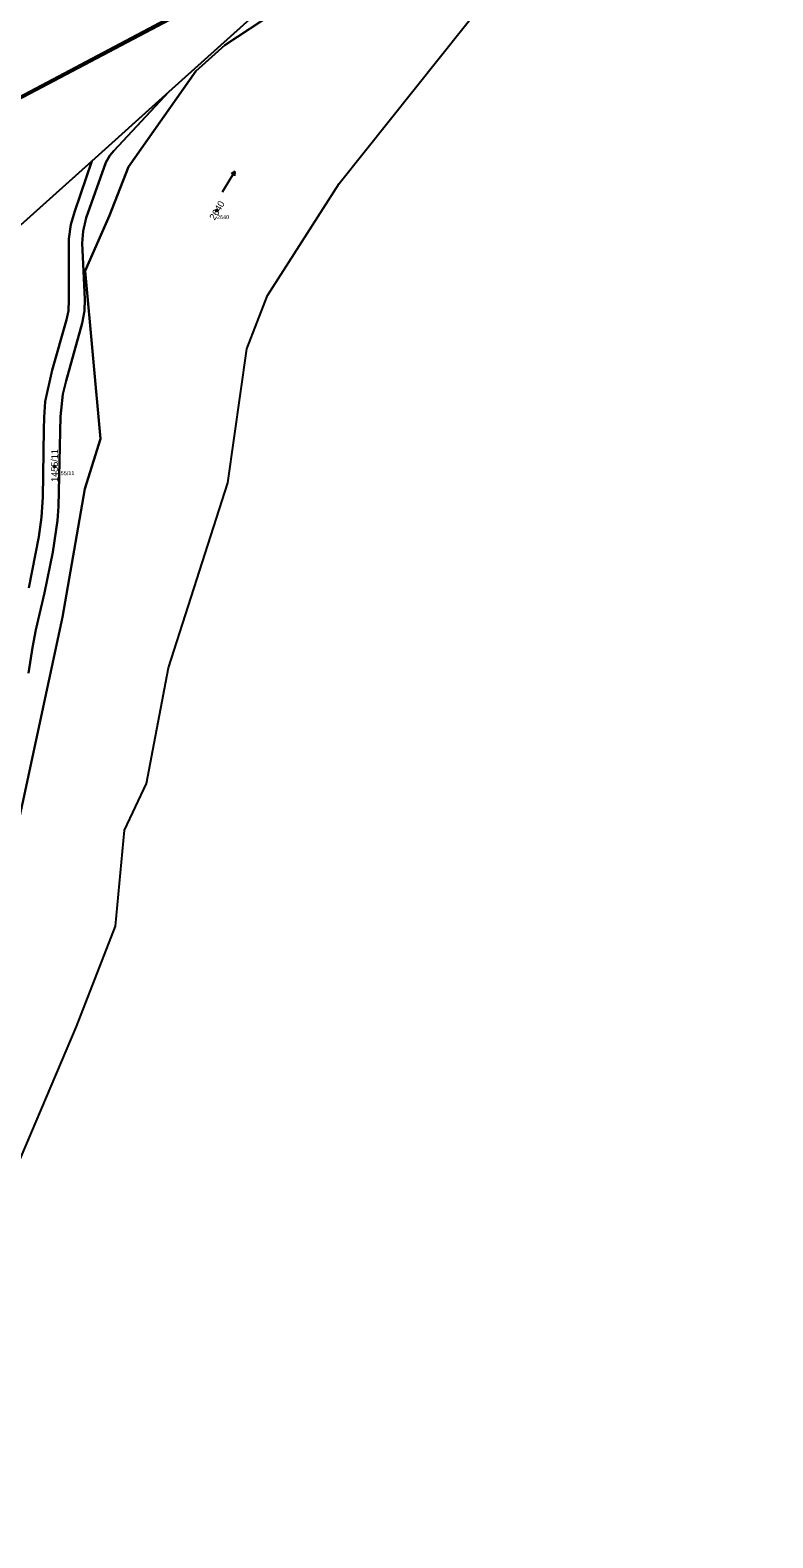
# Model space of a CAD drawing. Extents: x -751550 to -746116, y -1055108 to -1050700.
# Drawn here: x -748739.7 to -748553.4, y -1054577.2 to -1054198.9 of the extents above; entities that cross this region are included whole.
import ezdxf

# ---------------------------------------------------------------- set-up
doc = ezdxf.new("R2010")
doc.units = 0
for name, color, linetype in [('Definiční body', 7, 'Continuous'), ('Hranice parcel', 7, 'Continuous'), ('Parcelní čísla', 7, 'Continuous'), ('Polygon ku', 7, 'Continuous'), ('Polygon parcely', 7, 'Continuous'), ('Značky kultur', 7, 'Continuous')]:
    doc.layers.add(name, color=color, linetype=linetype)

msp = doc.modelspace()

# ---------------------------------------------------------------- linework, layer by layer
at = {"layer": 'Definiční body'}
for centre in [(-748692.86, -1054244.18), (-748733.6, -1054308.43)]:
    msp.add_circle(centre, 0.25, dxfattribs=at)
at = {"layer": 'Hranice parcel'}
for p, q in [((-748704.89, -1054214.4), (-748724.27, -1054231.8)), ((-748724.27, -1054231.8), (-748746.23, -1054251.51)), ((-748685.36, -1054278.89), (-748680.15, -1054265.5))]:
    msp.add_line(p, q, dxfattribs=at)
for points in [[(-748792.29, -1054536.21), (-748781.13, -1054512.76), (-748771.5, -1054486.6), (-748762.43, -1054463.34), (-748748.36, -1054423.78), (-748731.61, -1054346.18), (-748726, -1054314), (-748722.11, -1054301.44), (-748725.9, -1054259.29), (-748719.83, -1054245.42), (-748715.01, -1054233.27), (-748698.14, -1054209.24), (-748690.85, -1054202.74), (-748678.39, -1054194.55), (-748672.95, -1054189.52), (-748661.76, -1054176.57), (-748654.89, -1054166.43), (-748646.88, -1054160.52), (-748630.62, -1054144.84), (-748620.05, -1054136.22), (-748605.72, -1054125.32)], [(-748605.72, -1054125.32), (-748640.15, -1054150.35), (-748680.51, -1054192.51), (-748704.89, -1054214.4)], [(-748680.15, -1054265.5), (-748662.2, -1054237.38), (-748612.03, -1054174.44)], [(-748753.86, -1054221.74), (-748700.24, -1054193.39), (-748700.52, -1054192.76)], [(-748753.75, -1054221.99), (-748739.15, -1054214.2), (-748700.2, -1054193.69), (-748700.15, -1054193.89), (-748753.7, -1054222.1)], [(-748704.89, -1054214.4), (-748718.75, -1054229.18), (-748719.72, -1054230.38), (-748720.73, -1054232.14), (-748725.63, -1054246.06), (-748726.41, -1054249.35), (-748726.66, -1054252.37), (-748726.04, -1054266.42), (-748726.07, -1054269.38), (-748726.7, -1054272.44), (-748730.68, -1054286.96), (-748731.5, -1054290.29), (-748732.11, -1054295.87), (-748732.59, -1054318.49), (-748732.89, -1054321.94), (-748734.03, -1054329.88), (-748736.13, -1054340.08), (-748738.29, -1054349.43), (-748739.15, -1054353.83), (-748740.11, -1054360.29)], [(-748724.27, -1054231.8), (-748728.54, -1054244.34), (-748729.52, -1054247.74), (-748730, -1054251.32), (-748730.04, -1054266.6), (-748730.07, -1054269.34), (-748730.62, -1054271.63), (-748734.19, -1054284.27), (-748735.93, -1054292.12), (-748736.19, -1054296.11), (-748736.3, -1054299.13), (-748736.58, -1054316.13), (-748736.91, -1054321.11), (-748737.55, -1054326.05), (-748740.08, -1054338.88)], [(-748710.53, -1054387.91), (-748705, -1054358.9), (-748690.12, -1054312.52), (-748685.36, -1054278.89)], [(-748718.31, -1054423.72), (-748716.02, -1054399.69), (-748710.53, -1054387.91)], [(-748802.18, -1054641.97), (-748771.04, -1054549.79), (-748728.12, -1054448.9), (-748718.31, -1054423.72)]]:
    msp.add_lwpolyline(points, dxfattribs=at)
at = {"layer": 'Polygon ku'}
msp.add_lwpolyline([(-748802.18, -1054641.97), (-748771.04, -1054549.79), (-748728.12, -1054448.9), (-748718.31, -1054423.72), (-748716.02, -1054399.69), (-748710.53, -1054387.91), (-748705, -1054358.9), (-748690.12, -1054312.52), (-748685.36, -1054278.89), (-748680.15, -1054265.5), (-748662.2, -1054237.38), (-748612.03, -1054174.44), (-748595.91, -1054163.87), (-748582.23, -1054152.24), (-748537.55, -1054134.48)], dxfattribs=at)
at = {"layer": 'Polygon parcely'}
for points in [[(-748802.18, -1054641.97), (-748771.04, -1054549.79), (-748728.12, -1054448.9), (-748718.31, -1054423.72), (-748716.02, -1054399.69), (-748710.53, -1054387.91), (-748705, -1054358.9), (-748690.12, -1054312.52), (-748685.36, -1054278.89), (-748680.15, -1054265.5), (-748662.2, -1054237.38), (-748612.03, -1054174.44), (-748595.91, -1054163.87), (-748582.23, -1054152.24), (-748537.55, -1054134.48)], [(-748700.15, -1054193.89), (-748753.7, -1054222.1), (-748749.28, -1054231.99), (-748751.99, -1054234.23), (-748751.59, -1054235.07), (-748746.23, -1054251.51), (-748724.27, -1054231.8), (-748704.89, -1054214.4), (-748680.51, -1054192.51)], [(-748680.51, -1054192.51), (-748704.89, -1054214.4), (-748718.75, -1054229.18), (-748719.72, -1054230.38), (-748720.73, -1054232.14), (-748725.63, -1054246.06), (-748726.41, -1054249.35), (-748726.66, -1054252.37), (-748726.04, -1054266.42), (-748726.07, -1054269.38), (-748726.7, -1054272.44), (-748730.68, -1054286.96), (-748731.5, -1054290.29), (-748732.11, -1054295.87), (-748732.59, -1054318.49), (-748732.89, -1054321.94), (-748734.03, -1054329.88), (-748736.13, -1054340.08), (-748738.29, -1054349.43), (-748739.15, -1054353.83), (-748740.11, -1054360.29)], [(-748678.39, -1054194.55), (-748690.85, -1054202.74), (-748698.14, -1054209.24), (-748715.01, -1054233.27), (-748719.83, -1054245.42), (-748725.9, -1054259.29), (-748722.11, -1054301.44), (-748726, -1054314), (-748731.61, -1054346.18), (-748748.36, -1054423.78), (-748762.43, -1054463.34), (-748771.5, -1054486.6), (-748781.13, -1054512.76), (-748792.29, -1054536.21), (-748800.56, -1054555.04), (-748807.17, -1054576.39), (-748814.9, -1054596.81)], [(-748700.24, -1054193.39), (-748753.86, -1054221.74), (-748753.75, -1054221.99), (-748739.15, -1054214.2), (-748700.2, -1054193.69)], [(-748748.36, -1054423.78), (-748731.61, -1054346.18), (-748726, -1054314), (-748722.11, -1054301.44), (-748725.9, -1054259.29), (-748719.83, -1054245.42), (-748715.01, -1054233.27), (-748698.14, -1054209.24), (-748690.85, -1054202.74), (-748678.39, -1054194.55)], [(-748740.11, -1054360.29), (-748739.15, -1054353.83), (-748738.29, -1054349.43), (-748736.13, -1054340.08), (-748734.03, -1054329.88), (-748732.89, -1054321.94), (-748732.59, -1054318.49), (-748732.11, -1054295.87), (-748731.5, -1054290.29), (-748730.68, -1054286.96), (-748726.7, -1054272.44), (-748726.07, -1054269.38), (-748726.04, -1054266.42), (-748726.66, -1054252.37), (-748726.41, -1054249.35), (-748725.63, -1054246.06), (-748720.73, -1054232.14), (-748719.72, -1054230.38), (-748718.75, -1054229.18), (-748704.89, -1054214.4), (-748724.27, -1054231.8), (-748728.54, -1054244.34), (-748729.52, -1054247.74), (-748730, -1054251.32), (-748730.04, -1054266.6), (-748730.07, -1054269.34), (-748730.62, -1054271.63), (-748734.19, -1054284.27), (-748735.93, -1054292.12), (-748736.19, -1054296.11), (-748736.3, -1054299.13), (-748736.58, -1054316.13), (-748736.91, -1054321.11), (-748737.55, -1054326.05), (-748740.08, -1054338.88)], [(-748740.08, -1054338.88), (-748737.55, -1054326.05), (-748736.91, -1054321.11), (-748736.58, -1054316.13), (-748736.3, -1054299.13), (-748736.19, -1054296.11), (-748735.93, -1054292.12), (-748734.19, -1054284.27), (-748730.62, -1054271.63), (-748730.07, -1054269.34), (-748730.04, -1054266.6), (-748730, -1054251.32), (-748729.52, -1054247.74), (-748728.54, -1054244.34), (-748724.27, -1054231.8), (-748746.23, -1054251.51)]]:
    msp.add_lwpolyline(points, dxfattribs=at)
for points in [[(-748714.95, -1054159.32), (-748720.23, -1054147.25), (-748720.56, -1054147.39), (-748775.65, -1054171.19), (-748773.13, -1054177.09), (-748761.98, -1054202.86), (-748753.86, -1054221.74), (-748700.24, -1054193.39), (-748700.52, -1054192.76), (-748706.6, -1054178.88), (-748713.3, -1054162.98)], [(-748859.24, -1054330.51), (-748867.6, -1054338.05), (-748867.23, -1054338.19), (-748858.84, -1054330.62), (-748798.77, -1054276.43), (-748772.75, -1054252.95), (-748765.91, -1054241.82), (-748756.03, -1054225.73), (-748753.84, -1054222.17), (-748753.7, -1054222.1), (-748700.15, -1054193.89), (-748700.2, -1054193.69), (-748739.15, -1054214.2), (-748753.75, -1054221.99), (-748754.2, -1054222.25), (-748756.16, -1054225.44), (-748766.41, -1054242.05), (-748772.99, -1054252.73), (-748798.7, -1054275.91)]]:
    msp.add_lwpolyline(points, close=True, dxfattribs=at)
at = {"layer": 'Značky kultur'}
for p, q in [((-748691.46, -1054239.53), (-748688.37, -1054234.39)), ((-748688.37, -1054234.39), (-748689.3, -1054234.97)), ((-748688.37, -1054234.39), (-748688.44, -1054235.48))]:
    msp.add_line(p, q, dxfattribs=at)

# ---------------------------------------------------------------- texts
at = {"layer": 'Definiční body'}
for s, p in [('2640', (-748692.86, -1054246.34)), ('1455/11', (-748733.6, -1054310.59))]:
    msp.add_text(s, height=1, dxfattribs=at).set_placement(p)
at = {"layer": 'Parcelní čísla'}
for s, rotation, p in [('2640', 59, (-748693.42, -1054246.77)), ('1455/11', 90, (-748732.75, -1054312.27))]:
    msp.add_text(s, height=1.7, rotation=rotation, dxfattribs=at).set_placement(p)

doc.saveas('drawing.dxf')
